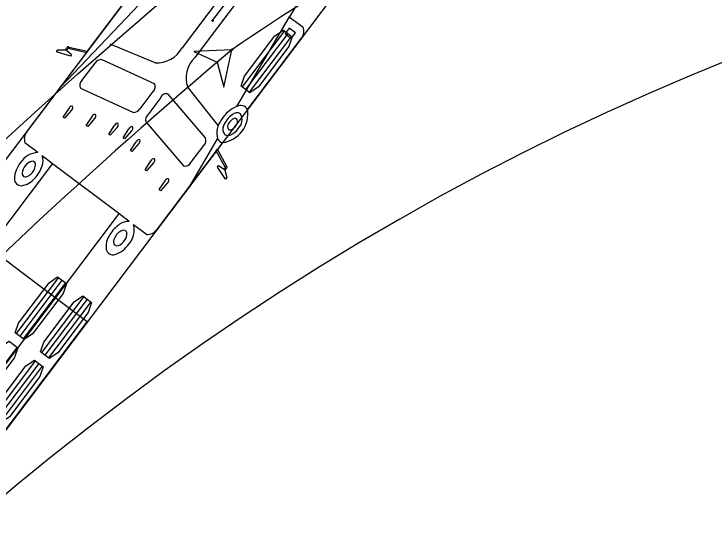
# Model space of a CAD drawing. Extents: x 973688 to 979179, y 703586 to 707602.
# Drawn here: x 974002.45 to 974039.01, y 707252.81 to 707279.72 of the extents above; entities that cross this region are included whole.
import ezdxf

# ---------------------------------------------------------------- set-up
doc = ezdxf.new("R2010")
doc.units = 0
doc.layers.add('0-NPLT', color=7, linetype='Continuous')
doc.layers.add('NO PLOT', color=7, linetype='Continuous')

msp = doc.modelspace()

# ---------------------------------------------------------------- linework, layer by layer
at = {"layer": '0-NPLT'}
for p, q in [((974012.821, 707279.374), (974071.206, 707356.741)), ((974012.821, 707279.374), (974071.206, 707356.741)), ((974004.874, 707275.899), (974011.905, 707283.29)), ((974004.874, 707275.899), (974011.905, 707283.29)), ((974014.174, 707281.859), (974011.228, 707277.955)), ((974014.174, 707281.859), (974011.228, 707277.955)), ((974014.84, 707281.357), (974011.894, 707277.452)), ((974014.84, 707281.357), (974011.894, 707277.452)), ((974014.083, 707274.891), (974016.838, 707279.567)), ((974014.083, 707274.891), (974016.838, 707279.567)), ((974016.819, 707278.98), (974016.605, 707278.696)), ((974016.819, 707278.98), (974016.605, 707278.696)), ((974017.148, 707278.732), (974016.819, 707278.98)), ((974017.148, 707278.732), (974016.819, 707278.98)), ((974016.57, 707278.842), (974014.361, 707275.915)), ((974016.57, 707278.842), (974014.361, 707275.915)), ((974016.753, 707278.704), (974014.544, 707275.777)), ((974016.753, 707278.704), (974014.544, 707275.777)), ((974016.936, 707278.566), (974014.727, 707275.639)), ((974016.936, 707278.566), (974014.727, 707275.639)), ((974016.605, 707278.696), (974016.934, 707278.448)), ((974016.605, 707278.696), (974016.934, 707278.448)), ((974016.934, 707278.448), (974017.148, 707278.732)), ((974016.934, 707278.448), (974017.148, 707278.732)), ((974005.167, 707277.842), (974005.139, 707277.842)), ((974005.167, 707277.842), (974005.139, 707277.842)), ((974005.188, 707277.824), (974005.167, 707277.842)), ((974005.188, 707277.824), (974005.167, 707277.842)), ((974009.816, 707277.167), (974007.465, 707278.148)), ((974009.816, 707277.167), (974007.465, 707278.148)), ((974006.23, 707277.695), (974006.29, 707277.775)), ((974006.23, 707277.695), (974006.29, 707277.775)), ((974005.999, 707276.242), (974006.68, 707277.144)), ((974005.999, 707276.242), (974006.68, 707277.144)), ((974007.035, 707277.34), (974009.767, 707276.086)), ((974007.035, 707277.34), (974009.767, 707276.086)), ((974008.666, 707274.573), (974005.934, 707275.827)), ((974008.666, 707274.573), (974005.934, 707275.827)), ((974009.702, 707275.671), (974009.021, 707274.769)), ((974009.702, 707275.671), (974009.021, 707274.769)), ((974011.523, 707275.879), (974013.12, 707273.877)), ((974011.523, 707275.879), (974013.12, 707273.877)), ((974010.116, 707275.359), (974009.435, 707274.457)), ((974010.116, 707275.359), (974009.435, 707274.457)), ((974012.452, 707273.252), (974010.497, 707275.535)), ((974012.452, 707273.252), (974010.497, 707275.535)), ((974005.021, 707274.328), (974005.321, 707274.79)), ((974005.021, 707274.328), (974005.321, 707274.79)), ((974005.455, 707274.689), (974005.093, 707274.274)), ((974005.455, 707274.689), (974005.093, 707274.274)), ((974005.093, 707274.274), (974005.021, 707274.328)), ((974005.093, 707274.274), (974005.021, 707274.328)), ((974006.225, 707273.902), (974006.54, 707274.385)), ((974006.225, 707273.902), (974006.54, 707274.385)), ((974006.674, 707274.284), (974006.297, 707273.848)), ((974006.674, 707274.284), (974006.297, 707273.848)), ((974006.297, 707273.848), (974006.225, 707273.902)), ((974006.297, 707273.848), (974006.225, 707273.902)), ((974007.399, 707273.436), (974007.698, 707273.898)), ((974007.399, 707273.436), (974007.698, 707273.898)), ((974007.833, 707273.797), (974007.47, 707273.382)), ((974007.833, 707273.797), (974007.47, 707273.382)), ((974009.344, 707274.061), (974011.299, 707271.778)), ((974009.344, 707274.061), (974011.299, 707271.778)), ((974007.47, 707273.382), (974007.399, 707273.436)), ((974007.47, 707273.382), (974007.399, 707273.436)), ((974008.148, 707273.256), (974008.448, 707273.719)), ((974008.148, 707273.256), (974008.448, 707273.719)), ((974008.582, 707273.617), (974008.22, 707273.202)), ((974008.582, 707273.617), (974008.22, 707273.202)), ((974008.22, 707273.202), (974008.148, 707273.256)), ((974008.22, 707273.202), (974008.148, 707273.256)), ((974008.526, 707272.585), (974008.826, 707273.047)), ((974008.526, 707272.585), (974008.826, 707273.047)), ((974011.659, 707270.779), (974013.084, 707273.197)), ((974011.659, 707270.779), (974013.084, 707273.197)), ((974008.96, 707272.946), (974008.598, 707272.53)), ((974008.96, 707272.946), (974008.598, 707272.53)), ((974011.68, 707271.955), (974012.361, 707272.857)), ((974011.68, 707271.955), (974012.361, 707272.857)), ((974008.598, 707272.53), (974008.526, 707272.585)), ((974008.598, 707272.53), (974008.526, 707272.585)), ((974013.014, 707272.575), (974013.075, 707272.655)), ((974013.014, 707272.575), (974013.075, 707272.655)), ((974009.297, 707271.584), (974009.597, 707272.047)), ((974009.297, 707271.584), (974009.597, 707272.047)), ((974009.731, 707271.945), (974009.369, 707271.53)), ((974009.731, 707271.945), (974009.369, 707271.53)), ((974007.924, 707269.29), (974004.467, 707271.898)), ((974007.924, 707269.29), (974004.467, 707271.898)), ((974009.369, 707271.53), (974009.297, 707271.584)), ((974009.369, 707271.53), (974009.297, 707271.584)), ((974013.424, 707271.609), (974013.448, 707271.593)), ((974013.424, 707271.609), (974013.448, 707271.593)), ((974013.448, 707271.593), (974013.455, 707271.566)), ((974013.448, 707271.593), (974013.455, 707271.566)), ((974010.036, 707270.543), (974010.336, 707271.006)), ((974010.036, 707270.543), (974010.336, 707271.006)), ((974010.47, 707270.904), (974010.108, 707270.489)), ((974010.47, 707270.904), (974010.108, 707270.489)), ((974010.108, 707270.489), (974010.036, 707270.543)), ((974010.108, 707270.489), (974010.036, 707270.543)), ((974004.771, 707265.947), (974002.563, 707263.02)), ((974004.771, 707265.947), (974002.563, 707263.02)), ((974004.954, 707265.809), (974002.746, 707262.882)), ((974004.954, 707265.809), (974002.746, 707262.882)), ((974005.137, 707265.671), (974002.929, 707262.744)), ((974005.137, 707265.671), (974002.929, 707262.744)), ((974006.088, 707264.953), (974003.88, 707262.027)), ((974006.088, 707264.953), (974003.88, 707262.027)), ((974006.271, 707264.815), (974004.063, 707261.888)), ((974006.271, 707264.815), (974004.063, 707261.888)), ((974006.454, 707264.677), (974004.246, 707261.75)), ((974006.454, 707264.677), (974004.246, 707261.75)), ((974002.607, 707262.319), (974000.399, 707259.392)), ((974002.607, 707262.319), (974000.399, 707259.392)), ((974003.559, 707261.601), (974001.35, 707258.674)), ((974003.559, 707261.601), (974001.35, 707258.674)), ((974003.741, 707261.463), (974001.533, 707258.536)), ((974003.741, 707261.463), (974001.533, 707258.536)), ((974003.924, 707261.325), (974001.716, 707258.398)), ((974003.924, 707261.325), (974001.716, 707258.398))]:
    msp.add_line(p, q, dxfattribs=at)
for points in [[(974067.075, 707344.234), (973974.349, 707221.338), (973967.564, 707226.458), (973967.646, 707226.567), (973967.646, 707226.567)], [(974067.075, 707344.234), (973974.349, 707221.338), (973967.564, 707226.458), (973967.646, 707226.567), (973967.646, 707226.567)], [(973967.646, 707226.567), (974034.216, 707314.792)], [(973967.646, 707226.567), (974034.216, 707314.792)], [(974001.735, 707272.934), (974003.743, 707274.769), (974005.775, 707276.59), (974007.833, 707278.395), (974009.915, 707280.186), (974012.023, 707281.962), (974013.89, 707283.504), (974016.205, 707284.967), (974018.555, 707286.377), (974020.938, 707287.732), (974023.352, 707289.033), (974025.797, 707290.278), (974028.271, 707291.467), (974030.772, 707292.598), (974033.299, 707293.672), (974035.85, 707294.687), (974038.424, 707295.642), (974041.02, 707296.538)], [(974001.735, 707272.934), (974003.743, 707274.769), (974005.775, 707276.59), (974007.833, 707278.395), (974009.915, 707280.186), (974012.023, 707281.962), (974013.89, 707283.504), (974016.205, 707284.967), (974018.555, 707286.377), (974020.938, 707287.732), (974023.352, 707289.033), (974025.797, 707290.278), (974028.271, 707291.467), (974030.772, 707292.598), (974033.299, 707293.672), (974035.85, 707294.687), (974038.424, 707295.642), (974041.02, 707296.538)], [(974011.214, 707283.811), (974011.898, 707283.295), (974011.907, 707283.291), (974012.895, 707284.33), (974012.945, 707284.292), (974015.231, 707282.567), (974017.516, 707280.842), (974017.567, 707280.804), (974016.839, 707279.569), (974016.845, 707279.562), (974017.529, 707279.046)], [(974011.214, 707283.811), (974011.898, 707283.295), (974011.907, 707283.291), (974012.895, 707284.33), (974012.945, 707284.292), (974015.231, 707282.567), (974017.516, 707280.842), (974017.567, 707280.804), (974016.839, 707279.569), (974016.845, 707279.562), (974017.529, 707279.046)], [(974005.308, 707277.992), (974006.28, 707277.777), (974006.295, 707277.781), (974010.666, 707283.573)], [(974005.308, 707277.992), (974006.28, 707277.777), (974006.295, 707277.781), (974010.666, 707283.573)], [(974017.451, 707278.453), (974014.653, 707274.746)], [(974017.451, 707278.453), (974014.653, 707274.746)], [(974003.111, 707273.563), (974006.23, 707277.695), (974005.271, 707277.911), (974005.27, 707277.911), (974005.239, 707277.889), (974005.238, 707277.889), (974005.237, 707277.888), (974005.189, 707277.825), (974005.189, 707277.823), (974005.457, 707277.601), (974005.395, 707277.519), (974004.666, 707277.747), (974004.665, 707277.748), (974004.737, 707277.843), (974004.74, 707277.843), (974005.137, 707277.842), (974005.139, 707277.843), (974005.192, 707277.911)], [(974003.111, 707273.563), (974006.23, 707277.695), (974005.271, 707277.911), (974005.27, 707277.911), (974005.239, 707277.889), (974005.238, 707277.889), (974005.237, 707277.888), (974005.189, 707277.825), (974005.189, 707277.823), (974005.457, 707277.601), (974005.395, 707277.519), (974004.666, 707277.747), (974004.665, 707277.748), (974004.737, 707277.843), (974004.74, 707277.843), (974005.137, 707277.842), (974005.139, 707277.843), (974005.192, 707277.911)], [(974013.831, 707277.854), (974011.833, 707277.764), (974013.066, 707277.21), (974013.401, 707275.901), (974013.831, 707277.854)], [(974013.831, 707277.854), (974011.833, 707277.764), (974013.066, 707277.21), (974013.401, 707275.901), (974013.831, 707277.854)], [(974040.086, 707277.438), (974037.84, 707276.526), (974035.609, 707275.573), (974033.395, 707274.578), (974031.198, 707273.543), (974029.019, 707272.469), (974026.858, 707271.354), (974024.716, 707270.201), (974022.594, 707269.008), (974020.491, 707267.778), (974018.409, 707266.509), (974016.347, 707265.204), (974014.307, 707263.862), (974012.289, 707262.483), (974010.293, 707261.069), (974008.32, 707259.619), (974006.369, 707258.135), (974004.457, 707256.628), (974002.6, 707255.116), (974000.766, 707253.572)], [(974040.086, 707277.438), (974037.84, 707276.526), (974035.609, 707275.573), (974033.395, 707274.578), (974031.198, 707273.543), (974029.019, 707272.469), (974026.858, 707271.354), (974024.716, 707270.201), (974022.594, 707269.008), (974020.491, 707267.778), (974018.409, 707266.509), (974016.347, 707265.204), (974014.307, 707263.862), (974012.289, 707262.483), (974010.293, 707261.069), (974008.32, 707259.619), (974006.369, 707258.135), (974004.457, 707256.628), (974002.6, 707255.116), (974000.766, 707253.572)], [(974003.694, 707272.481), (974003.02, 707272.991)], [(974003.694, 707272.481), (974003.02, 707272.991)], [(974013.336, 707273.001), (974013.08, 707272.661), (974013.079, 707272.646), (974013.553, 707271.77)], [(974013.336, 707273.001), (974013.08, 707272.661), (974013.079, 707272.646), (974013.553, 707271.77)], [(974008.471, 707268.876), (974007.924, 707269.289), (974007.78, 707269.1), (974001.538, 707260.829), (973999.81, 707262.133), (973998.082, 707263.437), (974004.324, 707271.708), (974004.466, 707271.899), (974003.919, 707272.312)], [(974008.471, 707268.876), (974007.924, 707269.289), (974007.78, 707269.1), (974001.538, 707260.829), (973999.81, 707262.133), (973998.082, 707263.437), (974004.324, 707271.708), (974004.466, 707271.899), (974003.919, 707272.312)], [(974013.507, 707271.636), (974013.456, 707271.567), (974013.456, 707271.564), (974013.566, 707271.183), (974013.566, 707271.18), (974013.495, 707271.085), (974013.493, 707271.086), (974013.074, 707271.724), (974013.136, 707271.806), (974013.424, 707271.609), (974013.425, 707271.609), (974013.472, 707271.673), (974013.473, 707271.674), (974013.473, 707271.675), (974013.485, 707271.711), (974013.485, 707271.712), (974013.014, 707272.575), (974009.897, 707268.443)], [(974013.507, 707271.636), (974013.456, 707271.567), (974013.456, 707271.564), (974013.566, 707271.183), (974013.566, 707271.18), (974013.495, 707271.085), (974013.493, 707271.086), (974013.074, 707271.724), (974013.136, 707271.806), (974013.424, 707271.609), (974013.425, 707271.609), (974013.472, 707271.673), (974013.473, 707271.674), (974013.473, 707271.675), (974013.485, 707271.711), (974013.485, 707271.712), (974013.014, 707272.575), (974009.897, 707268.443)], [(973974.373, 707221.408), (973974.391, 707221.395), (973974.433, 707221.451), (973977.848, 707225.975), (974006.275, 707263.644), (974002.882, 707266.204), (973999.49, 707268.764), (973971.063, 707231.095), (973967.65, 707226.571), (973967.607, 707226.514), (973967.624, 707226.501)], [(973974.373, 707221.408), (973974.391, 707221.395), (973974.433, 707221.451), (973977.848, 707225.975), (974006.275, 707263.644), (974002.882, 707266.204), (973999.49, 707268.764), (973971.063, 707231.095), (973967.65, 707226.571), (973967.607, 707226.514), (973967.624, 707226.501)], [(974009.371, 707268.197), (974008.696, 707268.706)], [(974009.371, 707268.197), (974008.696, 707268.706)]]:
    msp.add_lwpolyline(points, dxfattribs=at)
for points in [[(974016.524, 707278.876), (974016.981, 707278.532), (974016.809, 707278.018), (974015.219, 707275.911), (974014.772, 707275.605), (974014.316, 707275.95), (974014.487, 707276.463), (974016.078, 707278.571)], [(974016.524, 707278.876), (974016.981, 707278.532), (974016.809, 707278.018), (974015.219, 707275.911), (974014.772, 707275.605), (974014.316, 707275.95), (974014.487, 707276.463), (974016.078, 707278.571)], [(974013.831, 707277.854), (974011.833, 707277.764), (974013.066, 707277.21), (974013.401, 707275.901)], [(974013.831, 707277.854), (974011.833, 707277.764), (974013.066, 707277.21), (974013.401, 707275.901)], [(974004.726, 707265.981), (974005.183, 707265.637), (974005.011, 707265.123), (974003.421, 707263.016), (974002.974, 707262.71), (974002.517, 707263.055), (974002.689, 707263.568), (974004.279, 707265.676)], [(974004.726, 707265.981), (974005.183, 707265.637), (974005.011, 707265.123), (974003.421, 707263.016), (974002.974, 707262.71), (974002.517, 707263.055), (974002.689, 707263.568), (974004.279, 707265.676)], [(974006.043, 707264.988), (974006.5, 707264.643), (974006.328, 707264.129), (974004.738, 707262.022), (974004.291, 707261.716), (974003.834, 707262.061), (974004.006, 707262.574), (974005.596, 707264.682)], [(974006.043, 707264.988), (974006.5, 707264.643), (974006.328, 707264.129), (974004.738, 707262.022), (974004.291, 707261.716), (974003.834, 707262.061), (974004.006, 707262.574), (974005.596, 707264.682)], [(974002.196, 707262.629), (974002.653, 707262.284), (974002.481, 707261.771), (974000.891, 707259.664), (974000.444, 707259.358), (973999.987, 707259.702), (974000.159, 707260.216), (974001.749, 707262.323)], [(974002.196, 707262.629), (974002.653, 707262.284), (974002.481, 707261.771), (974000.891, 707259.664), (974000.444, 707259.358), (973999.987, 707259.702), (974000.159, 707260.216), (974001.749, 707262.323)], [(974003.513, 707261.635), (974003.97, 707261.29), (974003.798, 707260.777), (974002.208, 707258.67), (974001.761, 707258.364), (974001.304, 707258.708), (974001.476, 707259.222), (974003.066, 707261.329)], [(974003.513, 707261.635), (974003.97, 707261.29), (974003.798, 707260.777), (974002.208, 707258.67), (974001.761, 707258.364), (974001.304, 707258.708), (974001.476, 707259.222), (974003.066, 707261.329)]]:
    msp.add_lwpolyline(points, close=True, dxfattribs=at)
for centre in [(974012.821, 707279.374), (974012.821, 707279.374), (974013.831, 707277.854), (974013.831, 707277.854), (974013.831, 707277.854), (974013.831, 707277.854)]:
    msp.add_circle(centre, 0.0417, dxfattribs=at)
for centre, radius, start, end in [((974078.513, 707183.708), 114.224, 104.52449, 124.49036), ((974078.513, 707183.708), 114.224, 104.52449, 124.49036), ((974017.11, 707278.799), 0.486, 314.5458, 30.4969), ((974017.11, 707278.799), 0.486, 314.5458, 30.4969), ((974185.202, 707074.23), 266.14, 130.08412, 142.42531), ((974185.202, 707074.23), 266.14, 130.08412, 142.42531), ((974005.3, 707277.911), 0.108, 133.801, 179.9835), ((974005.3, 707277.911), 0.108, 133.801, 179.9835), ((974005.267, 707277.959), 0.0522, 39.2226, 144.0772), ((974005.267, 707277.959), 0.0522, 39.2226, 144.0772), ((974009.896, 707278.681), 1.517, 266.9524, 331.3798), ((974009.896, 707278.681), 1.517, 266.9524, 331.3798), ((974012.957, 707276.371), 1.517, 134.5399, 198.9673), ((974012.957, 707276.371), 1.517, 134.5399, 198.9673), ((974007.017, 707276.954), 0.387, 87.2927, 150.5246), ((974007.017, 707276.954), 0.387, 87.2927, 150.5246), ((974006.221, 707275.994), 0.332, 131.8812, 210.3032), ((974006.221, 707275.994), 0.332, 131.8812, 210.3032), ((974009.529, 707275.911), 0.296, 305.9434, 36.2411), ((974009.529, 707275.911), 0.296, 305.9434, 36.2411), ((974010.394, 707275.258), 0.296, 69.6786, 159.9763), ((974010.394, 707275.258), 0.296, 69.6786, 159.9763), ((974005.472, 707274.746), 0.157, 76.5058, 163.6155), ((974005.472, 707274.746), 0.157, 76.5058, 163.6155), ((974005.337, 707274.83), 0.184, 309.913, 21.805), ((974005.337, 707274.83), 0.184, 309.913, 21.805), ((974014.745, 707273.322), 1.704, 112.8805, 148.7886), ((974014.745, 707273.322), 1.704, 112.8805, 148.7886), ((974014.279, 707274.515), 0.425, 31.0228, 117.5591), ((974014.279, 707274.515), 0.425, 31.0228, 117.5591), ((974008.685, 707274.959), 0.387, 267.2951, 330.5222), ((974008.685, 707274.959), 0.387, 267.2951, 330.5222), ((974013.14, 707274.521), 1.53, 277.4526, 8.4616), ((974013.14, 707274.521), 1.53, 277.4526, 8.4616), ((974014.1, 707274.191), 0.366, 61.0122, 133.4931), ((974014.1, 707274.191), 0.366, 61.0122, 133.4931), ((974013.726, 707274.198), 0.634, 313.5437, 29.5454), ((974013.726, 707274.198), 0.634, 313.5437, 29.5454), ((974006.676, 707274.32), 0.157, 76.5058, 163.6155), ((974006.676, 707274.32), 0.157, 76.5058, 163.6155), ((974006.541, 707274.404), 0.184, 309.913, 21.805), ((974006.541, 707274.404), 0.184, 309.913, 21.805), ((974009.71, 707274.185), 0.387, 135.3975, 198.6245), ((974009.71, 707274.185), 0.387, 135.3975, 198.6245), ((974014.179, 707273.5), 1.136, 141.6644, 195.4669), ((974014.179, 707273.5), 1.136, 141.6644, 195.4669), ((974014.515, 707273.472), 1.189, 124.091, 159.9803), ((974014.515, 707273.472), 1.189, 124.091, 159.9803), ((974014.169, 707273.733), 0.575, 116.0349, 152.6053), ((974014.169, 707273.733), 0.575, 116.0349, 152.6053), ((974013.994, 707274.112), 0.158, 57.931, 119.4438), ((974013.994, 707274.112), 0.158, 57.931, 119.4438), ((974013.906, 707274.103), 0.223, 330.1947, 39.7972), ((974013.906, 707274.103), 0.223, 330.1947, 39.7972), ((974007.849, 707273.854), 0.157, 76.5058, 163.6155), ((974007.849, 707273.854), 0.157, 76.5058, 163.6155), ((974007.714, 707273.938), 0.184, 309.913, 21.805), ((974007.714, 707273.938), 0.184, 309.913, 21.805), ((974008.599, 707273.674), 0.157, 76.5058, 163.6155), ((974008.599, 707273.674), 0.157, 76.5058, 163.6155), ((974008.499, 707273.75), 0.157, 302.3042, 29.4138), ((974008.499, 707273.75), 0.157, 302.3042, 29.4138), ((974013.796, 707273.691), 0.44, 154.7541, 218.5669), ((974013.796, 707273.691), 0.44, 154.7541, 218.5669), ((974013.865, 707273.835), 0.263, 141.8947, 215.7967), ((974013.865, 707273.835), 0.263, 141.8947, 215.7967), ((974013.551, 707274.206), 0.589, 295.7154, 338.6981), ((974013.551, 707274.206), 0.589, 295.7154, 338.6981), ((974003.606, 707273.19), 0.619, 142.9578, 198.7995), ((974003.606, 707273.19), 0.619, 142.9578, 198.7995), ((974013.616, 707273.687), 0.317, 238.81, 300.4024), ((974013.616, 707273.687), 0.317, 238.81, 300.4024), ((974013.735, 707273.83), 0.17, 240.6289, 294.6932), ((974013.735, 707273.83), 0.17, 240.6289, 294.6932), ((974013.328, 707274.342), 1.03, 295.7835, 324.17), ((974013.328, 707274.342), 1.03, 295.7835, 324.17), ((974008.994, 707272.972), 0.184, 84.1146, 156.0066), ((974008.994, 707272.972), 0.184, 84.1146, 156.0066), ((974008.877, 707273.078), 0.157, 302.3042, 29.4138), ((974008.877, 707273.078), 0.157, 302.3042, 29.4138), ((974012.086, 707273.129), 0.387, 315.395, 18.627), ((974012.086, 707273.129), 0.387, 315.395, 18.627), ((974013.398, 707273.345), 0.347, 205.287, 260.0976), ((974013.398, 707273.345), 0.347, 205.287, 260.0976), ((974003.745, 707271.347), 1.136, 92.5898, 147.3811), ((974003.745, 707271.347), 1.136, 92.5898, 147.3811), ((974003.24, 707272.047), 0.729, 338.7683, 21.2823), ((974003.24, 707272.047), 0.729, 338.7683, 21.2823), ((974003.887, 707271.065), 1.416, 140.888, 177.9558), ((974003.887, 707271.065), 1.416, 140.888, 177.9558), ((974003.47, 707271.506), 0.522, 97.9652, 145.1293), ((974003.47, 707271.506), 0.522, 97.9652, 145.1293), ((974003.402, 707271.855), 0.169, 351.3942, 91.5129), ((974003.402, 707271.855), 0.169, 351.3942, 91.5129), ((974009.765, 707271.972), 0.184, 84.1146, 156.0066), ((974009.765, 707271.972), 0.184, 84.1146, 156.0066), ((974009.647, 707272.078), 0.157, 302.3042, 29.4138), ((974009.647, 707272.078), 0.157, 302.3042, 29.4138), ((974011.382, 707272.1), 0.332, 255.6164, 334.0384), ((974011.382, 707272.1), 0.332, 255.6164, 334.0384), ((974003.534, 707271.359), 0.664, 137.8637, 176.0854), ((974003.534, 707271.359), 0.664, 137.8637, 176.0854), ((974002.84, 707271.902), 0.732, 308.1336, 354.3681), ((974002.84, 707271.902), 0.732, 308.1336, 354.3681), ((974002.278, 707272.33), 1.73, 316.7865, 341.585), ((974002.278, 707272.33), 1.73, 316.7865, 341.585), ((974013.478, 707271.74), 0.108, 285.9362, 332.1187), ((974013.478, 707271.74), 0.108, 285.9362, 332.1187), ((974013.532, 707271.722), 0.0522, 321.8424, 66.697), ((974013.532, 707271.722), 0.0522, 321.8424, 66.697), ((974003.042, 707271.384), 0.172, 173.2614, 260.412), ((974003.042, 707271.384), 0.172, 173.2614, 260.412), ((974003.03, 707271.576), 0.362, 267.2564, 316.2974), ((974003.03, 707271.576), 0.362, 267.2564, 316.2974), ((974002.817, 707271.094), 0.346, 176.3525, 273.3656), ((974002.817, 707271.094), 0.346, 176.3525, 273.3656), ((974002.665, 707271.871), 1.136, 278.7238, 320.2445), ((974002.665, 707271.871), 1.136, 278.7238, 320.2445), ((974010.504, 707270.931), 0.184, 84.1146, 156.0066), ((974010.504, 707270.931), 0.184, 84.1146, 156.0066), ((974010.386, 707271.037), 0.157, 302.3042, 29.4138), ((974010.386, 707271.037), 0.157, 302.3042, 29.4138), ((974008.939, 707267.303), 1.73, 124.3347, 149.1332), ((974008.939, 707267.303), 1.73, 124.3347, 149.1332), ((974008.403, 707268.15), 0.729, 84.6373, 127.1513), ((974008.403, 707268.15), 0.729, 84.6373, 127.1513), ((974007.591, 707268.444), 1.136, 318.5386, 13.3299), ((974007.591, 707268.444), 1.136, 318.5386, 13.3299), ((974008.373, 707267.726), 0.732, 111.5516, 157.786), ((974008.373, 707267.726), 0.732, 111.5516, 157.786), ((974008.174, 707268.253), 0.169, 14.4068, 114.5255), ((974008.174, 707268.253), 0.169, 14.4068, 114.5255), ((974007.82, 707268.223), 0.522, 320.7903, 7.9545), ((974007.82, 707268.223), 0.522, 320.7903, 7.9545), ((974009.402, 707268.816), 0.619, 267.1201, 322.9618), ((974009.402, 707268.816), 0.619, 267.1201, 322.9618), ((974008.392, 707267.55), 1.136, 145.6751, 187.1959), ((974008.392, 707267.55), 1.136, 145.6751, 187.1959), ((974008.008, 707267.82), 0.362, 149.6223, 198.6633), ((974008.008, 707267.82), 0.362, 149.6223, 198.6633), ((974007.82, 707267.778), 0.172, 205.5076, 292.6582), ((974007.82, 707267.778), 0.172, 205.5076, 292.6582), ((974007.282, 707268.504), 1.416, 287.9638, 325.0317), ((974007.282, 707268.504), 1.416, 287.9638, 325.0317), ((974007.661, 707268.244), 0.664, 289.8343, 328.056), ((974007.661, 707268.244), 0.664, 289.8343, 328.056), ((974007.603, 707267.483), 0.346, 192.5541, 289.5671), ((974007.603, 707267.483), 0.346, 192.5541, 289.5671)]:
    msp.add_arc(centre, radius, start, end, dxfattribs=at)
for centre, major_axis, start_param, end_param in [((974005.25, 707277.952), (0.0471, 0.0624), 2.615166, 3.884468), ((974005.25, 707277.952), (0.0471, 0.0624), 2.615166, 3.884468), ((974005.25, 707277.952), (-0.0471, -0.0624), 1.301202, 2.571945), ((974005.25, 707277.952), (-0.0471, -0.0624), 1.301202, 2.571945), ((974013.531, 707271.703), (0.0471, 0.0624), 2.398717, 3.668019), ((974013.531, 707271.703), (0.0471, 0.0624), 2.398717, 3.668019), ((974013.531, 707271.703), (0.0471, 0.0624), 0.569648, 1.840391), ((974013.531, 707271.703), (0.0471, 0.0624), 0.569648, 1.840391)]:
    msp.add_ellipse(centre, major_axis=major_axis, ratio=0.544872, start_param=start_param, end_param=end_param, dxfattribs=at)
at = {"layer": 'NO PLOT'}
msp.add_arc((974179.595, 707212.24), 213.339, 144.72191, 165.04007, dxfattribs=at)

doc.saveas('drawing.dxf')
